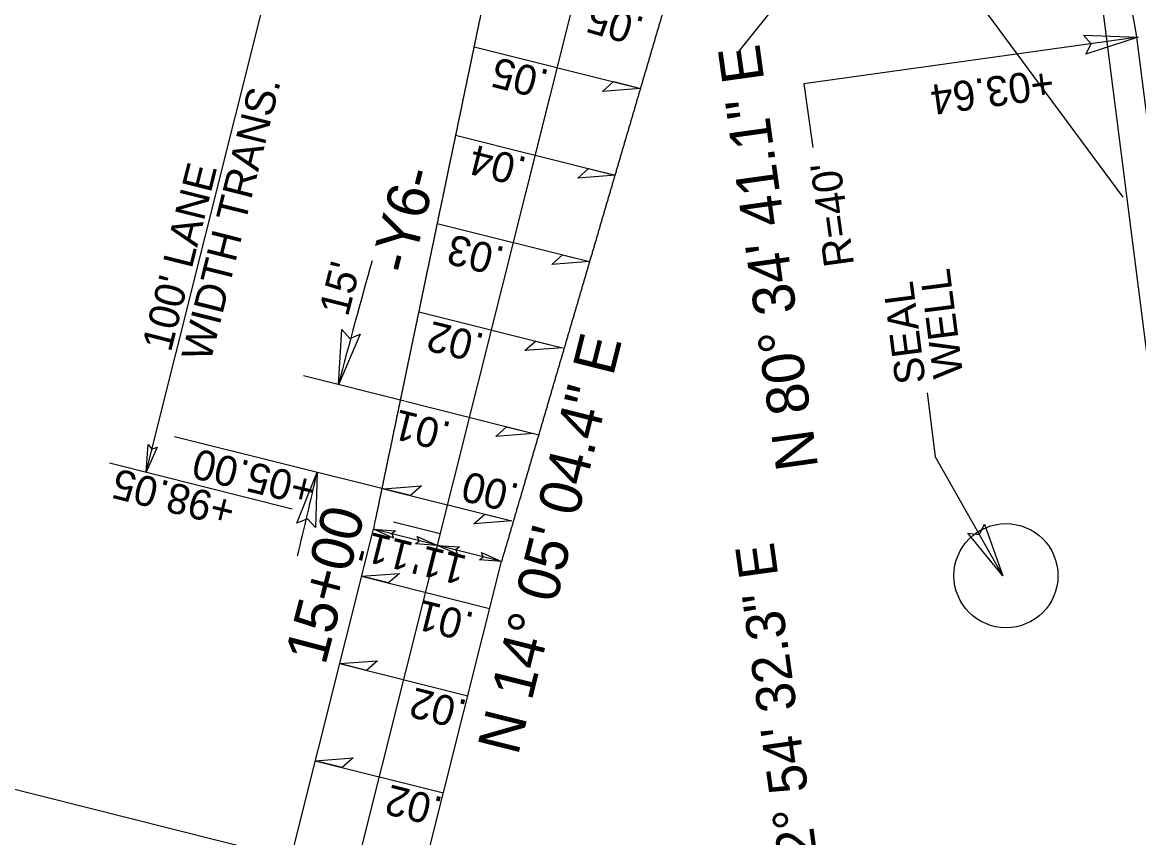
# Model space of a CAD drawing. Extents: x 472216 to 481979, y 489069 to 507339.
# Drawn here: x 477890.9 to 478076.7, y 497304.2 to 497439.9 of the extents above; entities that cross this region are included whole.
import ezdxf

# ---------------------------------------------------------------- set-up
doc = ezdxf.new("R2010")
doc.units = 0
for name, color, linetype in [('Old_Level_12', 7, 'Continuous'), ('Prop Drainage Structure Drop Inlet Grate 2 Narrow Slots and Sag Grates 840 24 CELL', 7, 'Continuous'), ('Prop Drainage Structure Drop Inlet Grate 2 Wide Slots and Sag Grates 840 22 Label', 7, 'Continuous'), ('Prop Drainage Structure Outlet Berm Ditch 850 10 CELL', 7, 'Continuous'), ('Prop Drainage Structure Pipe CSP 15in', 7, 'Continuous'), ('Prop Drainage Structure Pipe RCP 18in Class IV', 7, 'Continuous'), ('Prop Drainage Structure Pipe RCP 24in Class III Label', 7, 'Continuous'), ('Prop Erosion Embankment Toe Protection CELL', 7, 'Continuous'), ('Sheet Block Revision CELL', 7, 'Continuous'), ('Sheet Block Title CELL', 7, 'Continuous'), ('Sheet North Arrow Point CELL', 7, 'Continuous'), ('Sheet Plan And Profile CELL', 7, 'Continuous'), ('Sheet Profile Grid Major CELL', 7, 'Continuous'), ('Sheet Profile Grid Minor CELL', 7, 'Continuous')]:
    doc.layers.add(name, color=color, linetype=linetype)

msp = doc.modelspace()

# ---------------------------------------------------------------- linework, layer by layer
at = {"layer": 'Old_Level_12'}
for p, q in [((478010.24, 497435.09), (478069.92, 497509.8)), ((477944.79, 497298.4), (477830.64, 497327.04))]:
    msp.add_line(p, q, dxfattribs=at)
at = {"layer": 'Prop Drainage Structure Drop Inlet Grate 2 Narrow Slots and Sag Grates 840 24 CELL'}
for points in [[(477993.8, 497428.88), (477987.49, 497428.4), (477989.31, 497430.01)], [(477989.66, 497414.45), (477983.36, 497413.97), (477985.18, 497415.58)], [(477985.33, 497400.07), (477979.03, 497399.59), (477980.85, 497401.2)], [(477980.84, 497385.74), (477974.53, 497385.26), (477976.35, 497386.86)], [(477976.02, 497371.48), (477969.71, 497371), (477971.53, 497372.6)], [(477951.03, 497362.28), (477957.33, 497362.76), (477955.51, 497361.16)], [(477972.37, 497356.93), (477966.06, 497356.45), (477967.88, 497358.06)], [(477947.36, 497347.73), (477953.67, 497348.21), (477951.85, 497346.61)], [(477943.73, 497333.19), (477950.03, 497333.67), (477948.21, 497332.06)], [(477939.67, 497317.03), (477945.98, 497317.51), (477944.16, 497315.9)]]:
    msp.add_lwpolyline(points, close=True, dxfattribs=at)
at = {"layer": 'Prop Drainage Structure Drop Inlet Grate 2 Wide Slots and Sag Grates 840 22 Label'}
for p, q in [((477966.1, 497435.83), (477993.8, 497428.88)), ((477963.03, 497421.13), (477989.56, 497414.48)), ((477959.96, 497406.44), (477985.33, 497400.07)), ((477956.89, 497391.74), (477980.84, 497385.74)), ((477954.5, 497376.88), (477937.73, 497381.05)), ((477954.68, 497376.84), (477976.87, 497371.27)), ((477952.97, 497361.8), (477916.23, 497370.94)), ((477951.03, 497362.29), (477972.37, 497356.93)), ((477947.36, 497347.74), (477968.7, 497342.38)), ((477943.73, 497333.19), (477965.07, 497327.83)), ((477939.67, 497317.03), (477961.01, 497311.67))]:
    msp.add_line(p, q, dxfattribs=at)
for points in [[(477947.17, 497387.98), (477943.54, 497379.6), (477944.12, 497388.78), (477945.41, 497387.28)], [(477936.62, 497356.54), (477939.98, 497365.03), (477939.69, 497355.85), (477938.36, 497357.3)]]:
    msp.add_lwpolyline(points, close=True, dxfattribs=at)
for centre, start, end in [((478824.38, 497151.1), 164.11132, 165.45698), ((477052.19, 497564.88), 346.41297, 347.31393)]:
    msp.add_arc(centre, 910, start, end, dxfattribs=at)
at = {"layer": 'Prop Drainage Structure Outlet Berm Ditch 850 10 CELL'}
for points in [[(478067.55, 497437.72), (478076.68, 497437.42), (478067.94, 497434.59), (478068.85, 497436.33)], [(477913.36, 497369.21), (477911.51, 497365.04), (477911.83, 497369.62), (477912.47, 497368.87)], [(478051.06, 497356.4), (478054.15, 497347.81), (478048.3, 497354.89), (478050.25, 497354.68)], [(477952.68, 497354.07), (477949.34, 497355.54), (477953, 497355.28), (477952.4, 497354.78)], [(477956.66, 497354.35), (477960.01, 497352.87), (477956.34, 497353.13), (477956.94, 497353.64)], [(477963.35, 497351.39), (477960.01, 497352.87), (477963.67, 497352.61), (477963.07, 497352.1)], [(477967.33, 497351.67), (477970.67, 497350.19), (477967.01, 497350.45), (477967.61, 497350.96)]]:
    msp.add_lwpolyline(points, close=True, dxfattribs=at)
at = {"layer": 'Prop Drainage Structure Pipe RCP 18in Class IV'}
msp.add_line((477919.45, 497619.79), (478074.12, 497410.8), dxfattribs=at)
at = {"layer": 'Prop Drainage Structure Pipe RCP 24in Class III Label'}
for p, q in [((478151.54, 496848.98), (478076.42, 497437.43)), ((477935.58, 497300.71), (477949.34, 497355.54)), ((477956.92, 497295.36), (477970.67, 497350.19))]:
    msp.add_line(p, q, dxfattribs=at)
msp.add_arc((478036.75, 497432.36), 40, 7.2747, 161.5249, dxfattribs=at)
for points in [[(477970.35, 497454.55), (477970.13, 497453.78), (477969.91, 497453.02), (477969.7, 497452.25), (477969.5, 497451.49), (477969.3, 497450.72), (477969.11, 497449.95), (477968.92, 497449.17), (477968.74, 497448.4), (477968.57, 497447.63), (477968.41, 497446.89), (477968.27, 497446.23), (477968.13, 497445.57), (477967.99, 497444.91), (477967.86, 497444.24), (477967.72, 497443.58), (477967.58, 497442.92), (477967.44, 497442.26), (477967.3, 497441.6), (477967.17, 497440.93), (477967.03, 497440.27), (477966.89, 497439.61), (477966.75, 497438.95), (477966.61, 497438.29), (477966.47, 497437.63), (477966.34, 497436.96), (477966.2, 497436.3), (477966.06, 497435.64), (477965.92, 497434.98), (477965.78, 497434.32), (477965.65, 497433.65), (477965.51, 497432.99), (477965.37, 497432.33), (477965.23, 497431.67), (477965.09, 497431.01), (477964.95, 497430.34), (477964.82, 497429.68), (477964.68, 497429.02), (477964.54, 497428.36), (477964.4, 497427.7), (477964.26, 497427.03), (477964.12, 497426.37), (477963.99, 497425.71), (477963.85, 497425.05), (477963.71, 497424.39), (477963.57, 497423.72), (477963.43, 497423.06), (477963.3, 497422.4), (477963.16, 497421.74), (477963.02, 497421.08), (477962.88, 497420.41), (477962.74, 497419.75), (477962.6, 497419.09), (477962.47, 497418.43), (477962.33, 497417.77), (477962.19, 497417.11), (477962.05, 497416.44), (477961.91, 497415.78), (477961.78, 497415.12), (477961.64, 497414.46), (477961.5, 497413.8), (477961.36, 497413.13), (477961.22, 497412.47), (477961.08, 497411.81), (477960.95, 497411.15), (477960.81, 497410.49), (477960.67, 497409.82), (477960.53, 497409.16), (477960.39, 497408.5), (477960.25, 497407.84), (477960.12, 497407.18), (477959.98, 497406.51), (477959.84, 497405.85), (477959.7, 497405.19), (477959.56, 497404.53)], [(477998.81, 497445.04), (477998.61, 497444.52), (477998.41, 497444), (477998.22, 497443.48), (477998.03, 497442.95), (477997.85, 497442.42), (477997.67, 497441.89), (477997.49, 497441.36), (477997.32, 497440.83), (477997.16, 497440.3), (477996.98, 497439.72), (477996.79, 497439.07), (477996.6, 497438.43), (477996.41, 497437.78), (477996.22, 497437.13), (477996.03, 497436.48), (477995.84, 497435.83), (477995.65, 497435.18), (477995.46, 497434.53), (477995.27, 497433.88), (477995.08, 497433.24), (477994.89, 497432.59), (477994.7, 497431.94), (477994.5, 497431.29), (477994.31, 497430.64), (477994.12, 497429.99), (477993.93, 497429.34), (477993.74, 497428.69), (477993.55, 497428.05), (477993.36, 497427.4), (477993.17, 497426.75), (477992.98, 497426.1), (477992.79, 497425.45), (477992.6, 497424.8), (477992.41, 497424.15), (477992.22, 497423.5), (477992.03, 497422.85), (477991.84, 497422.21), (477991.65, 497421.56), (477991.45, 497420.91), (477991.26, 497420.26), (477991.07, 497419.61), (477990.88, 497418.96), (477990.69, 497418.31), (477990.5, 497417.66), (477990.31, 497417.02), (477990.12, 497416.37), (477989.93, 497415.72), (477989.74, 497415.07), (477989.55, 497414.42), (477989.36, 497413.77), (477989.17, 497413.12), (477988.98, 497412.47), (477988.79, 497411.83), (477988.59, 497411.18), (477988.4, 497410.53), (477988.21, 497409.88), (477988.02, 497409.23), (477987.83, 497408.58), (477987.64, 497407.93), (477987.45, 497407.28), (477987.26, 497406.64), (477987.07, 497405.99), (477986.88, 497405.34), (477986.69, 497404.69), (477986.5, 497404.04), (477986.31, 497403.39), (477986.12, 497402.74), (477985.93, 497402.09), (477985.74, 497401.44), (477985.54, 497400.8), (477985.35, 497400.15), (477985.16, 497399.5), (477984.97, 497398.85), (477984.78, 497398.2)], [(477959.56, 497404.53), (477959.43, 497403.87), (477959.29, 497403.2), (477959.15, 497402.54), (477959.01, 497401.88), (477958.87, 497401.22), (477958.73, 497400.56), (477958.6, 497399.89), (477958.46, 497399.23), (477958.32, 497398.57), (477958.18, 497397.91), (477958.04, 497397.25), (477957.91, 497396.58), (477957.77, 497395.92), (477957.63, 497395.26), (477957.49, 497394.6), (477957.35, 497393.94), (477957.21, 497393.28), (477957.08, 497392.61), (477956.94, 497391.95), (477956.8, 497391.29), (477956.66, 497390.63), (477956.52, 497389.97), (477956.38, 497389.3), (477956.25, 497388.64), (477956.11, 497387.98), (477955.97, 497387.32), (477955.83, 497386.66), (477955.69, 497385.99), (477955.56, 497385.33), (477955.42, 497384.67), (477955.28, 497384.01), (477955.14, 497383.35), (477955, 497382.68), (477954.86, 497382.02), (477954.73, 497381.36), (477954.59, 497380.7), (477954.45, 497380.04), (477954.31, 497379.37), (477954.17, 497378.71), (477954.04, 497378.05), (477953.9, 497377.39), (477953.76, 497376.73), (477953.62, 497376.06), (477953.48, 497375.4), (477953.34, 497374.74), (477953.21, 497374.08), (477953.07, 497373.42), (477952.93, 497372.76), (477952.79, 497372.09), (477952.65, 497371.43), (477952.51, 497370.77), (477952.38, 497370.11), (477952.24, 497369.45), (477952.1, 497368.78), (477951.96, 497368.12), (477951.82, 497367.46), (477951.69, 497366.8), (477951.55, 497366.14), (477951.41, 497365.47), (477951.27, 497364.81), (477951.13, 497364.15), (477950.99, 497363.49), (477950.86, 497362.83), (477950.72, 497362.16), (477950.58, 497361.5), (477950.44, 497360.84), (477950.3, 497360.18), (477950.17, 497359.52), (477950.03, 497358.85), (477949.89, 497358.19), (477949.75, 497357.53), (477949.61, 497356.87), (477949.34, 497355.54)], [(477984.78, 497398.2), (477984.59, 497397.55), (477984.4, 497396.9), (477984.21, 497396.25), (477984.02, 497395.61), (477983.83, 497394.96), (477983.64, 497394.31), (477983.45, 497393.66), (477983.26, 497393.01), (477983.07, 497392.36), (477982.88, 497391.71), (477982.69, 497391.06), (477982.49, 497390.42), (477982.3, 497389.77), (477982.11, 497389.12), (477981.92, 497388.47), (477981.73, 497387.82), (477981.54, 497387.17), (477981.35, 497386.52), (477981.16, 497385.87), (477980.97, 497385.23), (477980.78, 497384.58), (477980.59, 497383.93), (477980.4, 497383.28), (477980.21, 497382.63), (477980.02, 497381.98), (477979.83, 497381.33), (477979.63, 497380.68), (477979.44, 497380.04), (477979.25, 497379.39), (477979.06, 497378.74), (477978.87, 497378.09), (477978.68, 497377.44), (477978.49, 497376.79), (477978.3, 497376.14), (477978.11, 497375.49), (477977.92, 497374.84), (477977.73, 497374.2), (477977.54, 497373.55), (477977.35, 497372.9), (477977.16, 497372.25), (477976.97, 497371.6), (477976.78, 497370.95), (477976.58, 497370.3), (477976.39, 497369.65), (477976.2, 497369.01), (477976.01, 497368.36), (477975.82, 497367.71), (477975.63, 497367.06), (477975.44, 497366.41), (477975.25, 497365.76), (477975.06, 497365.11), (477974.87, 497364.46), (477974.68, 497363.82), (477974.49, 497363.17), (477974.3, 497362.52), (477974.11, 497361.87), (477973.92, 497361.22), (477973.72, 497360.57), (477973.53, 497359.92), (477973.34, 497359.27), (477973.15, 497358.63), (477972.96, 497357.98), (477972.77, 497357.33), (477972.58, 497356.68), (477972.39, 497356.03), (477972.2, 497355.38), (477972.01, 497354.73), (477971.82, 497354.08), (477971.63, 497353.43), (477971.44, 497352.79), (477971.25, 497352.14), (477971.06, 497351.49), (477970.67, 497350.19)]]:
    msp.add_spline(points, degree=3, dxfattribs=at)
at = {"layer": 'Prop Erosion Embankment Toe Protection CELL'}
msp.add_line((478147.68, 496839.73), (478069.01, 497456.01), dxfattribs=at)
at = {"layer": 'Sheet Block Revision CELL'}
for p, q in [((477911.51, 497365.04), (477934.26, 497455.71)), ((478076.68, 497437.42), (478021.01, 497429.67)), ((478021.01, 497429.67), (478022.48, 497419.05)), ((478041.54, 497378.24), (478042.89, 497367.65)), ((478054.15, 497347.81), (478042.89, 497367.65)), ((477905.4, 497366.57), (477935.8, 497358.94)), ((477970.67, 497350.19), (477949.34, 497355.54))]:
    msp.add_line(p, q, dxfattribs=at)
at = {"layer": 'Sheet Block Title CELL'}
msp.add_circle((478054.65, 497347.82), 8.66, dxfattribs=at)
at = {"layer": 'Sheet North Arrow Point CELL'}
msp.add_line((477946.25, 497298.04), (477982.76, 497443.54), dxfattribs=at)
at = {"layer": 'Sheet Profile Grid Minor CELL'}
msp.add_line((477960.48, 497354.76), (477952.72, 497356.71), dxfattribs=at)

# ---------------------------------------------------------------- texts
at = {"layer": 'Prop Drainage Structure Drop Inlet Grate 2 Narrow Slots and Sag Grates 840 24 CELL'}
for s, rotation, p in [('.05', 163.6026, (477994.74, 497440.58)), ('.05', 165.9154, (477978.85, 497431.86)), ('.04', 165.9154, (477975.15, 497417.32)), ('.03', 165.9154, (477971.47, 497402.4)), ('.02', 165.9154, (477968.09, 497387.97)), ('.01', 165.9154, (477962.54, 497373.25)), ('.00', 165.9154, (477973.9, 497362.98)), ('.01', 165.9154, (477966.39, 497341.57)), ('.02', 165.9154, (477965.21, 497327.02)), ('.02', 165.9154, (477961.16, 497310.86))]:
    msp.add_text(s, height=5, rotation=rotation, dxfattribs=at).set_placement(p)
at = {"layer": 'Prop Drainage Structure Drop Inlet Grate 2 Wide Slots and Sag Grates 840 22 Label'}
for s, rotation, p in [("15'", 75.8716, (477945.1, 497390.76)), ('+05.00', 166.3322, (477940.07, 497364.14))]:
    msp.add_text(s, height=5, rotation=rotation, dxfattribs=at).set_placement(p)
at = {"layer": 'Prop Drainage Structure Pipe CSP 15in'}
for s, rotation, p in [('+03.64', 187.9227, (478062.27, 497432.24)), ('WIDTH TRANS.', 75.9154, (477922.2, 497383.22)), ("100' LANE", 75.9154, (477915.62, 497384.87)), ("R=40'", 97.9227, (478029.39, 497399.56)), ('WELL', 97.2747, (478047.55, 497381.05)), ('SEAL ', 97.2747, (478041.29, 497380.02)), ('+98.05', 165.9154, (477926.69, 497360.68)), ("11'", 165.9154, (477956.25, 497353.26)), ("11'", 165.9154, (477965.17, 497351.03))]:
    msp.add_text(s, height=5, rotation=rotation, dxfattribs=at).set_placement(p)
at = {"layer": 'Sheet Plan And Profile CELL'}
for s, height, rotation, p in [('N 80%%d 34\' 41.1" E', 7, 97.9227, (478023.41, 497365.83)), ('-Y6-', 7, 75.9154, (477955.6, 497397.75)), ('N 14%%d 05\' 04.4" E', 7, 75.9154, (477973.4, 497317.76)), ('N 32%%d 54\' 32.3" E', 6.5, 97.9227, (478025.09, 497287.99))]:
    msp.add_text(s, height=height, rotation=rotation, dxfattribs=at).set_placement(p)
at = {"layer": 'Sheet Profile Grid Major CELL'}
msp.add_text('15+00', height=7, rotation=75.3264, dxfattribs=at).set_placement((477941.32, 497332.77))

doc.saveas('drawing.dxf')
